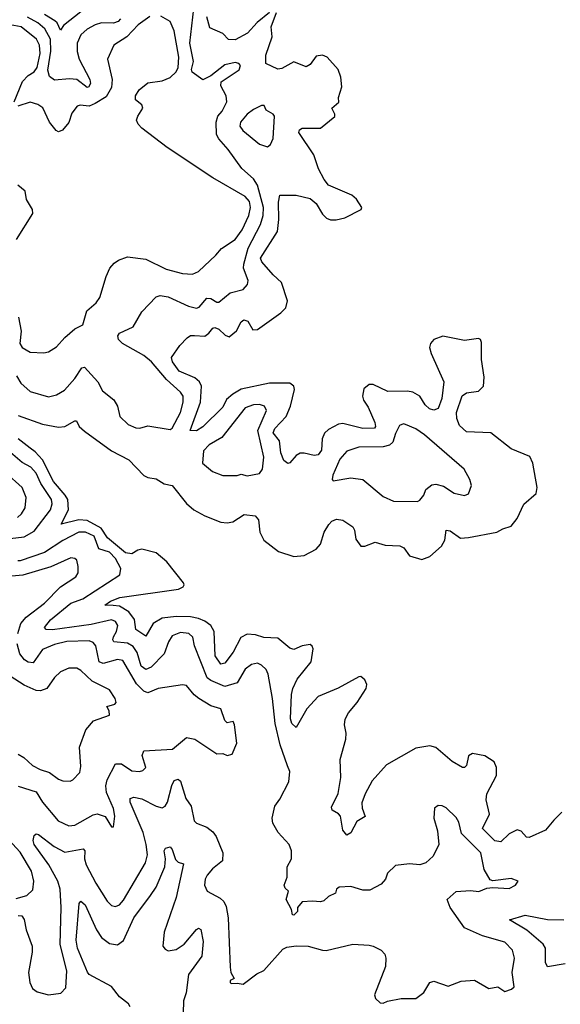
# Model space of a CAD drawing. Extents: x 1954683 to 2060285, y 904798 to 1016299.
# Tile 441 of 472: x 2033533 to 2036198, y 1006218 to 1011070. Entities that reach past the tile are written whole.
import ezdxf

# ---------------------------------------------------------------- set-up
doc = ezdxf.new("R2010")
doc.units = 0

msp = doc.modelspace()

# ---------------------------------------------------------------- linework, layer by layer
at = {"layer": '0CON10XD'}
for points in [[(2033517.5, 1009315), (2033539.2, 1009279.2), (2033585, 1009238.1), (2033675, 1009211.1), (2033715, 1009221.1), (2033754.3, 1009245), (2033805, 1009301.4), (2033840, 1009355), (2033852.7, 1009357.3), (2033918.5, 1009285), (2033941.9, 1009241.9), (2033997.4, 1009197.4), (2034015.5, 1009165), (2034026.7, 1009115), (2034067.5, 1009075), (2034105, 1009058.9), (2034125, 1009057.1), (2034165, 1009069.4), (2034275, 1009050), (2034285, 1009057.5), (2034325, 1009134.3), (2034339.6, 1009185), (2034339.2, 1009215), (2034326.5, 1009235), (2034256.7, 1009296.7), (2034182.9, 1009385), (2034144.5, 1009415), (2034040, 1009475), (2034019.6, 1009495), (2034017.2, 1009512.8), (2034024.7, 1009525.3), (2034092.6, 1009557.4), (2034135, 1009631.2), (2034206.2, 1009705), (2034225, 1009711.5), (2034265, 1009705.3), (2034365, 1009659.1), (2034405, 1009648.5), (2034417.1, 1009652.9), (2034455, 1009697.6), (2034475, 1009697.1), (2034505, 1009678.1), (2034515, 1009678.6), (2034570, 1009725), (2034635, 1009741.1), (2034655.7, 1009765), (2034659.4, 1009785), (2034635.5, 1009845), (2034638, 1009865), (2034659.2, 1009945), (2034719.3, 1010060.7), (2034732.9, 1010105), (2034734.8, 1010145), (2034705.5, 1010255.5), (2034685, 1010286.2), (2034627.2, 1010337.2), (2034560.5, 1010430.5), (2034515, 1010482.5), (2034503.8, 1010505), (2034501.2, 1010565), (2034510, 1010595), (2034531.1, 1010618.9), (2034553.3, 1010665), (2034551.2, 1010695), (2034525.3, 1010745), (2034526.1, 1010763.9), (2034615, 1010822.9), (2034621.8, 1010845), (2034614, 1010855), (2034595, 1010858.9), (2034545, 1010848.5), (2034475.8, 1010794.2), (2034435, 1010774.5), (2034382.4, 1010812.4), (2034380, 1010825), (2034389.6, 1010865), (2034371.2, 1010955), (2034390.8, 1011125)], [(2034174.7, 1011085.3), (2034117.8, 1011045), (2034061.5, 1010985), (2033997.8, 1010945), (2033966.1, 1010875), (2033988.8, 1010775), (2033986.1, 1010736.1), (2033959.8, 1010690.2), (2033905, 1010656.5), (2033875, 1010644.6), (2033831.5, 1010648.5), (2033815.6, 1010644.4), (2033790.9, 1010609.1), (2033775.7, 1010564.3), (2033744, 1010526), (2033725, 1010517.8), (2033713.6, 1010523.6), (2033680.8, 1010565), (2033646.4, 1010636.4), (2033622.2, 1010652.2), (2033585, 1010663.6), (2033523.8, 1010643.8)], [(2033525, 1009119.6), (2033645, 1009077.4), (2033725, 1009062.8), (2033755, 1009066.1), (2033805, 1009094), (2033813.6, 1009093.6), (2033826, 1009065), (2033852.3, 1009042.3), (2033986.2, 1008946.2), (2034071.7, 1008901.7), (2034145, 1008824.3), (2034165, 1008814.4), (2034205, 1008807.8), (2034245, 1008782.7), (2034285, 1008775.5), (2034355, 1008686.6), (2034392.2, 1008655), (2034446, 1008625), (2034525, 1008594.5), (2034555, 1008590.5), (2034583.8, 1008595), (2034638.9, 1008631.1), (2034693.3, 1008625), (2034710, 1008605), (2034716.9, 1008545), (2034735.7, 1008505), (2034809.1, 1008449.1), (2034885, 1008424.4), (2034935, 1008429.4), (2034995, 1008461.1), (2035015, 1008485.8), (2035034.1, 1008545), (2035056.7, 1008583.3), (2035070.8, 1008599.2), (2035095, 1008608.2), (2035125, 1008604.5), (2035175, 1008570.6), (2035182.9, 1008555), (2035189.7, 1008509.7), (2035215, 1008476.2), (2035235, 1008475.8), (2035285, 1008496.2), (2035335, 1008481.1), (2035407.5, 1008477.5), (2035427, 1008467), (2035455, 1008428.1), (2035515, 1008409.4), (2035555, 1008424.5), (2035612.5, 1008475), (2035628.6, 1008505), (2035635.5, 1008554.5), (2035655, 1008551.6), (2035705, 1008514.7), (2035745, 1008519.2), (2035884.6, 1008545.4), (2035915, 1008561.9), (2035956, 1008574), (2035985, 1008612.5), (2036017.8, 1008682.2), (2036078.8, 1008735), (2036084.3, 1008765), (2036061.5, 1008885), (2036047.1, 1008917.1), (2035955, 1008954.7), (2035855, 1009034.7), (2035735, 1009039.4), (2035700.7, 1009070.7), (2035687.6, 1009105), (2035686.2, 1009135), (2035713.7, 1009216.3), (2035735, 1009231.3), (2035795, 1009239.5), (2035819.5, 1009265), (2035821.7, 1009308.3), (2035809.6, 1009395), (2035809.3, 1009479.3), (2035804.3, 1009494.3), (2035795, 1009499.2), (2035725, 1009489.5), (2035619.2, 1009510.8), (2035575, 1009494.5), (2035558.5, 1009475), (2035553.6, 1009455), (2035560.9, 1009425), (2035624.1, 1009285), (2035613.5, 1009203.5), (2035595, 1009154.7), (2035575, 1009146), (2035552.8, 1009152.8), (2035532, 1009172), (2035505.1, 1009215.1), (2035470.6, 1009235), (2035445, 1009240), (2035348, 1009238), (2035275, 1009272.1), (2035255, 1009272.5), (2035228.5, 1009251.5), (2035222.3, 1009215), (2035227.1, 1009195), (2035250.2, 1009160.2), (2035283.8, 1009085), (2035287.1, 1009065), (2035282.4, 1009057.6), (2035225, 1009055.8), (2035125, 1009079.7), (2035105, 1009077.3), (2035055, 1009051.3), (2035035, 1009032.5), (2035023.9, 1009005), (2035021.1, 1008948.9), (2035005, 1008925.3), (2034985, 1008921.9), (2034935.3, 1008934.7), (2034916.1, 1008933.9), (2034895, 1008922.2), (2034865, 1008886.8), (2034855, 1008883.3), (2034835, 1008897.5), (2034820.7, 1008935), (2034814.4, 1008995), (2034782.9, 1009035), (2034790.6, 1009055), (2034846, 1009115), (2034868.6, 1009165), (2034887.9, 1009247.9), (2034883.8, 1009265), (2034865, 1009278.9), (2034765, 1009279.6), (2034625, 1009249.7), (2034582.9, 1009225), (2034552.1, 1009197.9), (2034535, 1009160.6), (2034436.2, 1009063.8), (2034405, 1009044.5), (2034372.8, 1009045), (2034424.5, 1009185), (2034429.2, 1009265), (2034419.7, 1009285), (2034395.9, 1009305), (2034318.9, 1009338.9), (2034286.4, 1009385), (2034281.2, 1009405), (2034321.9, 1009465), (2034357.8, 1009502.2), (2034375.4, 1009514.6), (2034395.4, 1009514.6), (2034445, 1009510.5), (2034465, 1009524.7), (2034485, 1009550.4), (2034495, 1009553.4), (2034515, 1009545.8), (2034545.8, 1009515.8), (2034565, 1009507.7), (2034602.3, 1009537.7), (2034625, 1009581.2), (2034638.6, 1009591.4), (2034657.1, 1009585), (2034682.7, 1009542.7), (2034705, 1009542.8), (2034820.6, 1009625), (2034845, 1009650.8), (2034852.3, 1009685), (2034822.7, 1009775), (2034782.2, 1009812.2), (2034726.9, 1009876.9), (2034720.6, 1009895), (2034803, 1010027), (2034810.2, 1010085), (2034808.7, 1010171.3), (2034816, 1010205), (2034895, 1010206.2), (2034965, 1010189.6), (2034994.5, 1010165), (2035025, 1010111.4), (2035045, 1010092.9), (2035065, 1010084.4), (2035093.2, 1010083.2), (2035135, 1010093.6), (2035216.7, 1010135), (2035218.8, 1010145), (2035193.5, 1010185), (2035170, 1010205), (2035055.8, 1010255), (2035033.2, 1010283.2), (2035006.1, 1010336.1), (2034982.5, 1010405), (2034909.3, 1010515), (2034912.1, 1010527.9), (2034925, 1010536.2), (2035015, 1010536.2), (2035086, 1010594), (2035086.5, 1010605), (2035071.8, 1010635), (2035105.5, 1010664.5), (2035105, 1010687.5), (2035120.4, 1010739.6), (2035116.3, 1010786.3), (2035102.9, 1010825), (2035049.4, 1010885), (2035025, 1010896.2), (2034995, 1010890.4), (2034965, 1010849.4), (2034945, 1010838.1), (2034885, 1010861.8), (2034825, 1010829.5), (2034805.9, 1010825.9), (2034746.7, 1010855), (2034745.6, 1010895.6), (2034777.5, 1010985), (2034773, 1011035), (2034799.4, 1011105)], [(2033527.5, 1009605), (2033540, 1009535), (2033534.6, 1009475), (2033545, 1009454.2), (2033585, 1009431.1), (2033651.7, 1009428.3), (2033675, 1009433.5), (2033715, 1009458.6), (2033755.2, 1009504.8), (2033805, 1009547.5), (2033843.8, 1009566.2), (2033864.7, 1009635.3), (2033910.8, 1009675), (2033928.2, 1009701.8), (2033959.6, 1009805), (2033978.2, 1009845), (2033999.4, 1009870.6), (2034020.6, 1009885), (2034065, 1009902.3), (2034155, 1009889.5), (2034255, 1009840.4), (2034335, 1009818.8), (2034385, 1009815.4), (2034415, 1009829.2), (2034500.6, 1009909.4), (2034527.6, 1009942.4), (2034595, 1009987.4), (2034630.4, 1010035), (2034661.7, 1010105), (2034670.1, 1010145), (2034665.4, 1010175), (2034645, 1010198.9), (2034485, 1010290.3), (2034259.9, 1010439.9), (2034135, 1010536.5), (2034117.5, 1010555), (2034108.8, 1010575), (2034114.6, 1010595), (2034140, 1010635), (2034135, 1010650), (2034103.1, 1010675), (2034103.8, 1010695), (2034122.4, 1010725), (2034165, 1010759.5), (2034235, 1010768.8), (2034275, 1010785.3), (2034305, 1010813.4), (2034314.7, 1010835), (2034317.9, 1010885), (2034294.7, 1011015), (2034275, 1011061.9), (2034228, 1011088)], [(2033835, 1011108.7), (2033748.3, 1011041.7), (2033735, 1011018.8), (2033718.4, 1011055), (2033705.7, 1011065), (2033655, 1011096.6)], [(2034764.3, 1011105), (2034703.2, 1011056.8), (2034656.3, 1011003.7), (2034595, 1010971.1), (2034562.3, 1010972.3), (2034535, 1011002.9), (2034469.7, 1011029.7), (2034455.8, 1011085)], [(2033506.6, 1010665), (2033547.1, 1010765), (2033574.8, 1010795.2), (2033605, 1010812.9), (2033619.7, 1010835), (2033633.8, 1010903.8), (2033630, 1010945), (2033616.4, 1010975), (2033540.8, 1011035), (2033430, 1011055)], [(2034030, 1011075), (2034018.8, 1011061.2), (2033995, 1011053), (2033935.6, 1011054.4), (2033905.2, 1011044.8), (2033865, 1011023.1), (2033834.6, 1010995), (2033816.2, 1010955), (2033816.2, 1010913.8), (2033826.5, 1010875), (2033879.3, 1010775), (2033882.9, 1010755), (2033872.5, 1010737.5), (2033865, 1010736.5), (2033814.8, 1010774.8), (2033778.8, 1010778.8), (2033705, 1010772), (2033680.4, 1010790.4), (2033671.7, 1010821.7), (2033686.9, 1010915), (2033684.2, 1010975), (2033657.7, 1011025), (2033623.2, 1011055), (2033572.3, 1011082.3)], [(2034755, 1010444.3), (2034770, 1010455), (2034781.9, 1010485), (2034788.5, 1010595), (2034782.9, 1010605), (2034747.8, 1010625), (2034737.8, 1010647.8), (2034725, 1010648.1), (2034685, 1010628.3), (2034654.8, 1010605), (2034621.5, 1010565), (2034618.6, 1010545), (2034632.5, 1010525), (2034715, 1010456.7), (2034755, 1010444.3)], [(2033516.6, 1009986.6), (2033597.3, 1010115), (2033596.1, 1010135), (2033566.5, 1010183.5), (2033560.8, 1010225), (2033524.3, 1010255)], [(2034655, 1008822.9), (2034715.3, 1008834.7), (2034729.5, 1008855), (2034737.1, 1008915), (2034707.4, 1009045), (2034750, 1009145), (2034740, 1009165), (2034715, 1009174.5), (2034685, 1009172.7), (2034645, 1009157.8), (2034528.6, 1009011.4), (2034467.1, 1008975), (2034438.5, 1008945), (2034434, 1008885), (2034484, 1008844), (2034535, 1008824.5), (2034605, 1008824.3), (2034625, 1008831.4), (2034655, 1008822.9)], [(2035493.6, 1008696.4), (2035505, 1008703.3), (2035525, 1008726.7), (2035535.6, 1008755), (2035565, 1008778.1), (2035585, 1008781.9), (2035622.1, 1008772.1), (2035675, 1008736.2), (2035725, 1008726.2), (2035745.8, 1008734.2), (2035760, 1008775), (2035751.2, 1008805), (2035723.8, 1008855), (2035528, 1009025), (2035485, 1009054.3), (2035435, 1009075.8), (2035425, 1009078), (2035405, 1009070), (2035385, 1009031.2), (2035372.4, 1008987.6), (2035355, 1008973.4), (2035324.2, 1008965.8), (2035205, 1008963.8), (2035145, 1008943.3), (2035111.5, 1008905), (2035076.2, 1008825), (2035072.5, 1008805), (2035077.5, 1008797.5), (2035165, 1008813.3), (2035223.6, 1008803.6), (2035325, 1008720.8), (2035375, 1008697.1), (2035493.6, 1008696.4)], [(2035219.1, 1007210.9), (2035221.1, 1007185), (2035236.6, 1007143.4), (2035195, 1007118.2), (2035165, 1007062.9), (2035145, 1007052), (2035126.4, 1007076.4), (2035114.5, 1007145), (2035105, 1007157.5), (2035074, 1007175), (2035069.2, 1007189.2), (2035102.5, 1007257.5), (2035116.6, 1007335), (2035111.9, 1007425), (2035140.8, 1007525), (2035141.8, 1007555), (2035133.2, 1007595), (2035137.3, 1007622.7), (2035153.3, 1007655), (2035195.8, 1007705), (2035241.2, 1007775), (2035243.6, 1007793.6), (2035235, 1007817.5), (2035215, 1007833.3), (2035205, 1007831.2), (2035103.5, 1007776.5), (2035004.6, 1007735), (2034948, 1007675), (2034895, 1007582.9), (2034875, 1007601.9), (2034868.1, 1007625), (2034873.5, 1007745), (2034879.8, 1007775), (2034900.3, 1007819.7), (2034969.1, 1007905), (2034979.8, 1007969.8), (2034975, 1007983.8), (2034965, 1007990.6), (2034925, 1007984.5), (2034885, 1007966.7), (2034863.8, 1007973.8), (2034805, 1008022.4), (2034735.7, 1008025.7), (2034695, 1008039.5), (2034655, 1008042.8), (2034623.6, 1008025), (2034585, 1007952.7), (2034545, 1007900), (2034525, 1007893.5), (2034496.7, 1007935), (2034491.7, 1008055), (2034474.9, 1008084.9), (2034446.4, 1008106.4), (2034415, 1008119.7), (2034375, 1008126.9), (2034305, 1008129), (2034235, 1008120.8), (2034190.7, 1008095), (2034155, 1008032.9), (2034105.4, 1008065), (2034098.3, 1008115), (2034071.8, 1008151.8), (2034025, 1008179.6), (2033993.4, 1008183.4), (2033953.3, 1008185), (2033980.5, 1008205), (2034026.6, 1008223.4), (2034316.1, 1008263.9), (2034338.1, 1008275), (2034343.5, 1008285), (2034340, 1008295), (2034258.4, 1008398.4), (2034205, 1008443.1), (2034135, 1008460.8), (2034115, 1008456.7), (2034085, 1008438.6), (2034055, 1008443.7), (2033966.3, 1008516.3), (2033934.9, 1008564.9), (2033865, 1008602.3), (2033825, 1008605.9), (2033737.5, 1008585), (2033774.1, 1008655), (2033770.6, 1008705), (2033757.9, 1008727.9), (2033699.4, 1008795), (2033645, 1008901.2), (2033609.9, 1008939.9), (2033585, 1008958), (2033525, 1009004.7)], [(2033485.9, 1008514.1), (2033555, 1008522.2), (2033605, 1008550), (2033684.2, 1008655), (2033693.7, 1008685), (2033689.5, 1008705), (2033637.3, 1008785), (2033613.9, 1008835), (2033588.2, 1008865), (2033545, 1008888.6), (2033476.8, 1008946.8)], [(2033522.4, 1008617.6), (2033542.5, 1008635), (2033560.9, 1008665), (2033565.5, 1008715), (2033545, 1008765.7), (2033465, 1008837.3)], [(2033525, 1006655.2), (2033543.8, 1006653.8), (2033555.9, 1006635.9), (2033565.2, 1006585), (2033594.2, 1006505), (2033594.7, 1006475), (2033576.1, 1006375), (2033582.7, 1006325), (2033596.2, 1006296.2), (2033619.8, 1006279.8), (2033675, 1006265.6), (2033736.3, 1006273.7), (2033761.2, 1006298.8), (2033766.2, 1006383.8), (2033732.3, 1006512.3), (2033736.8, 1006695), (2033732.2, 1006785), (2033721.1, 1006825), (2033677.4, 1006905), (2033604.7, 1007005), (2033599.5, 1007025), (2033605, 1007050), (2033615, 1007058), (2033625, 1007055.7), (2033703.6, 1006995), (2033755, 1006968.6), (2033845.8, 1006985), (2033853.8, 1006973.8), (2033853.3, 1006935), (2033861, 1006905), (2033907.6, 1006815), (2033965, 1006725.6), (2033985, 1006705.7), (2034005, 1006700.6), (2034025, 1006708.9), (2034045, 1006731.5), (2034153.9, 1006915), (2034163.1, 1006955), (2034156.1, 1007005), (2034141.4, 1007065), (2034078.2, 1007215), (2034077.9, 1007232.1), (2034095, 1007238.5), (2034135, 1007230.3), (2034205, 1007194.6), (2034235, 1007187.1), (2034249.5, 1007195), (2034261.9, 1007215), (2034283, 1007297), (2034295, 1007321.8), (2034315, 1007327.5), (2034325, 1007318), (2034352, 1007232), (2034377.9, 1007195), (2034392.6, 1007122.6), (2034405, 1007110), (2034455, 1007090.4), (2034485, 1007068.5), (2034501.5, 1007045), (2034534.5, 1006965), (2034533.1, 1006925), (2034484.2, 1006885.8), (2034457.8, 1006855), (2034446.5, 1006835), (2034443.5, 1006805), (2034457.5, 1006775), (2034521.9, 1006741.9), (2034538.9, 1006725), (2034550.5, 1006700.5), (2034561.1, 1006645), (2034571.2, 1006401.2), (2034574.2, 1006374.2), (2034590, 1006345), (2034570, 1006335), (2034570, 1006325), (2034575, 1006320), (2034605, 1006322.5), (2034635, 1006316.7), (2034701.3, 1006368.7), (2034736, 1006385), (2034830.3, 1006489.7), (2034850.3, 1006499.7), (2034896.1, 1006506.1), (2034955, 1006504), (2035025, 1006484.2), (2035044.1, 1006484.1), (2035175, 1006514.4), (2035255, 1006509.4), (2035275.4, 1006505.4), (2035315, 1006484.2), (2035332.5, 1006465), (2035338.1, 1006445), (2035335.8, 1006405), (2035281.2, 1006265), (2035286.4, 1006246.4), (2035310, 1006225), (2035325, 1006223.8), (2035345.8, 1006234.2), (2035413.3, 1006246.7), (2035485, 1006247.5), (2035525, 1006275.8), (2035554.7, 1006325.3), (2035575, 1006331.4), (2035645, 1006308), (2035708.6, 1006331.4), (2035775, 1006337.5), (2035845, 1006296), (2035890, 1006305), (2035925, 1006281.2), (2035957.7, 1006292.3), (2035970, 1006305), (2035960.6, 1006375), (2035971.4, 1006445), (2035961.4, 1006485), (2035924.6, 1006524.6), (2035815, 1006556.2), (2035725, 1006595.6), (2035654.5, 1006695), (2035640.8, 1006735), (2035685, 1006773.8), (2035755, 1006779.2), (2035795.6, 1006774.4), (2035835, 1006790), (2035865, 1006793.8), (2035945, 1006788), (2035976.7, 1006805), (2035990, 1006825), (2035955, 1006838.6), (2035865, 1006826), (2035851.2, 1006831.2), (2035821.7, 1006881.7), (2035806.2, 1006965), (2035710.5, 1007060.5), (2035697.5, 1007115), (2035685, 1007138.8), (2035635, 1007186), (2035615, 1007196.2), (2035595, 1007197.5), (2035577.5, 1007185), (2035573.8, 1007136.2), (2035593, 1007073), (2035599.2, 1007005), (2035571.4, 1006948.6), (2035535, 1006915.7), (2035505.9, 1006905.9), (2035455, 1006910), (2035385, 1006902), (2035345.9, 1006864.1), (2035335.8, 1006835), (2035315, 1006810), (2035259.4, 1006780.6), (2035225, 1006780), (2035165, 1006798.1), (2035107.5, 1006795), (2035094.3, 1006785.7), (2035090, 1006765), (2035055, 1006750), (2035031.7, 1006728.3), (2035015, 1006722.5), (2034976.7, 1006726.7), (2034925, 1006722.5), (2034902.5, 1006695), (2034902.5, 1006675), (2034885, 1006657.5), (2034878.3, 1006658.3), (2034873.3, 1006685), (2034846, 1006735), (2034857.5, 1006775), (2034841.2, 1006791.2), (2034836.2, 1006805), (2034851.2, 1006845), (2034851.2, 1006895), (2034872, 1006935), (2034872.5, 1006975), (2034862, 1007005), (2034807.1, 1007065), (2034781.4, 1007111.4), (2034776.7, 1007135), (2034790.6, 1007195), (2034815, 1007228.8), (2034859.4, 1007315), (2034864.4, 1007365), (2034853.1, 1007393.1), (2034816.3, 1007496.3), (2034791.8, 1007601.8), (2034778.7, 1007725), (2034757.1, 1007845), (2034747.6, 1007867.6), (2034725, 1007890), (2034705, 1007899.2), (2034675, 1007892.9), (2034645, 1007869.4), (2034605, 1007802.3), (2034544.5, 1007784.5), (2034475, 1007813.1), (2034457.7, 1007827.7), (2034394.7, 1007985), (2034386.6, 1008026.6), (2034366.2, 1008045), (2034325, 1008050), (2034285.3, 1008034.7), (2034266.2, 1008005), (2034244.7, 1007945), (2034180.6, 1007879.4), (2034155, 1007868.2), (2034132.5, 1007885), (2034111.9, 1007951.9), (2034092, 1007982), (2034065, 1007997.2), (2033996.9, 1008005), (2033991.9, 1008015), (2033995, 1008028.2), (2034010, 1008055), (2034017.3, 1008085), (2034005, 1008103.8), (2033985, 1008113.1), (2033885, 1008090.3), (2033695, 1008063.4), (2033663.8, 1008065), (2033655.6, 1008075), (2033685, 1008112.9), (2033785, 1008194.2), (2033845, 1008216.8), (2034026.4, 1008335), (2034031.1, 1008365), (2034005.6, 1008415), (2033975, 1008446.6), (2033923, 1008463), (2033900.6, 1008525), (2033857.1, 1008545), (2033825, 1008544.4), (2033745, 1008504.1), (2033655, 1008444.2), (2033535, 1008404.3), (2033523.7, 1008403.7)], [(2033523.3, 1008045), (2033538.5, 1008095), (2033565, 1008125.3), (2033654.6, 1008195), (2033735, 1008275.6), (2033810.6, 1008325), (2033820.5, 1008345), (2033821.4, 1008375), (2033815, 1008406.2), (2033805, 1008415.8), (2033785, 1008418.9), (2033685.8, 1008374.2), (2033547.9, 1008332.1), (2033495, 1008327.5)], [(2033525, 1007293.3), (2033615, 1007264.6), (2033645.9, 1007215), (2033722.4, 1007122.4), (2033775, 1007097.5), (2033805, 1007100.8), (2033895, 1007151.5), (2033915, 1007156.4), (2033953.8, 1007143.8), (2033985, 1007092.5), (2033995, 1007092.5), (2034002.2, 1007145), (2033995, 1007183.3), (2033961.1, 1007261.1), (2033957.7, 1007295), (2033963.6, 1007325), (2034005, 1007402.7), (2034035, 1007403.2), (2034085, 1007368.5), (2034124.4, 1007365.6), (2034139.7, 1007370.3), (2034154.3, 1007385.7), (2034137.5, 1007445), (2034145, 1007467.5), (2034286.7, 1007475), (2034355, 1007532.5), (2034396.2, 1007525), (2034505, 1007452.9), (2034535, 1007453.8), (2034555, 1007443.8), (2034580, 1007450), (2034604, 1007505), (2034592, 1007595), (2034585, 1007611.2), (2034555, 1007605.8), (2034545, 1007616), (2034525, 1007674.3), (2034475, 1007689.5), (2034415.3, 1007725.3), (2034392.7, 1007742.7), (2034355, 1007788.6), (2034335, 1007792.9), (2034215, 1007773.8), (2034165, 1007752.9), (2034145, 1007761.4), (2034108.2, 1007798.2), (2034041.6, 1007911.6), (2034015, 1007918.1), (2033945, 1007898.4), (2033925.2, 1007905.2), (2033908.6, 1007985), (2033895, 1008000.8), (2033875, 1008009.7), (2033765, 1008006.1), (2033705, 1007991.3), (2033645, 1007965.8), (2033598.8, 1007901.2), (2033575, 1007903.5), (2033556.4, 1007916.4), (2033534.3, 1007945), (2033520.7, 1007995)], [(2033835, 1007390), (2033827.5, 1007485), (2033858.8, 1007571.2), (2033897.5, 1007615), (2033975, 1007643.8), (2033974, 1007665), (2033962.5, 1007685), (2034002.1, 1007697.9), (2034008, 1007705), (2034004.3, 1007725), (2033975, 1007768.1), (2033890.5, 1007810.5), (2033835, 1007863.5), (2033815, 1007874.4), (2033775, 1007874.4), (2033735, 1007856.9), (2033705, 1007829.2), (2033667.3, 1007775), (2033635, 1007762.1), (2033614.3, 1007764.3), (2033555, 1007790.8), (2033485.8, 1007835.8)], [(2033525, 1007450.4), (2033554.2, 1007434.2), (2033595.7, 1007395), (2033634, 1007375), (2033680.4, 1007360.4), (2033725, 1007327.1), (2033745, 1007320), (2033782.3, 1007317.7), (2033795, 1007324), (2033829.2, 1007360.8), (2033835, 1007390)], [(2036205.4, 1007165), (2036165.2, 1007124.8), (2036124.4, 1007075.6), (2036045, 1007039.6), (2036031.7, 1007041.7), (2036005, 1007070.6), (2035985, 1007077.9), (2035945, 1007058.7), (2035905, 1007018.5), (2035875, 1007024.4), (2035814, 1007085), (2035849.2, 1007155), (2035832.4, 1007225), (2035835.8, 1007255), (2035883.8, 1007345), (2035883.8, 1007385), (2035872.4, 1007412.4), (2035825, 1007443.3), (2035765, 1007454.2), (2035745, 1007443.3), (2035735, 1007394.3), (2035725, 1007384.5), (2035715, 1007384.6), (2035665.4, 1007415.4), (2035585, 1007483.8), (2035555, 1007492.5), (2035485, 1007480), (2035341.7, 1007398.3), (2035271.1, 1007318.9), (2035235.3, 1007255), (2035219.1, 1007210.9)], [(2033515, 1006739.7), (2033568.8, 1006755), (2033597.1, 1006782.9), (2033602.5, 1006825), (2033591.3, 1006875), (2033535, 1006967.1), (2033460.6, 1007050.6)], [(2034077.5, 1006205), (2034069.8, 1006219.8), (2034024.8, 1006254.8), (2033985, 1006306.6), (2033875.4, 1006365), (2033866.9, 1006376.9), (2033818.8, 1006495), (2033810.7, 1006535), (2033825.6, 1006714.4), (2033835, 1006726), (2033855, 1006708.1), (2033911.2, 1006585), (2033936.9, 1006546.9), (2033975, 1006518.4), (2034015, 1006511.1), (2034045, 1006532.7), (2034095.1, 1006644.9), (2034178.2, 1006755), (2034205.8, 1006795), (2034248.3, 1006895), (2034252.3, 1006935), (2034245.4, 1006975), (2034252.4, 1006987.6), (2034275, 1006994.2), (2034285, 1006981.2), (2034301.2, 1006931.2), (2034315, 1006919.1), (2034340, 1006910), (2034304.3, 1006745), (2034245, 1006574), (2034239.3, 1006505), (2034249.3, 1006489.3), (2034265, 1006481.6), (2034305, 1006487.9), (2034344, 1006515), (2034405, 1006587.5), (2034415, 1006593.1), (2034426.7, 1006586.7), (2034437.4, 1006527.4), (2034431.6, 1006455), (2034365, 1006364.2), (2034353.5, 1006275), (2034340.4, 1006235), (2034338.4, 1006175)], [(2036222, 1006418), (2036135, 1006402.7), (2036124.3, 1006424.3), (2036124.3, 1006494.3), (2036113.7, 1006513.7), (2036032.8, 1006582.8), (2035948, 1006635), (2036025, 1006657.5), (2036135, 1006635.3), (2036215, 1006634.7)]]:
    msp.add_lwpolyline(points, dxfattribs=at)

doc.saveas('drawing.dxf')
